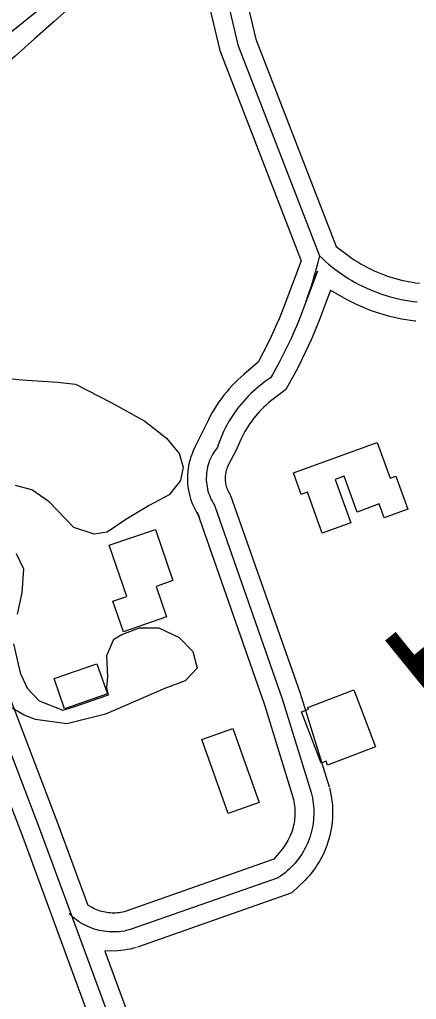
# Model space of a CAD drawing. Extents: x 3477039 to 3515015, y 546746 to 572297.
# Drawn here: x 3485527 to 3485842, y 557139 to 557918 of the extents above; entities that cross this region are included whole.
import ezdxf

# ---------------------------------------------------------------- set-up
doc = ezdxf.new("R2010")
doc.units = 0
for name, color, linetype in [('V-BLDG-OTLN', 7, 'Continuous'), ('V-LEVE-TOET', 7, 'Continuous'), ('V-ROAD-CNTR', 7, 'Continuous'), ('V-SITE-VEGE', 7, 'Continuous'), ('V-SURV-IDEN', 7, 'Continuous')]:
    doc.layers.add(name, color=color, linetype=linetype)

msp = doc.modelspace()

# ---------------------------------------------------------------- linework, layer by layer
at = {"layer": 'V-BLDG-OTLN'}
for points in [[(3485790.04, 557517.64), (3485767.34, 557509.36), (3485755.48, 557541.88), (3485750.65, 557540.12), (3485744.41, 557557.25), (3485810.87, 557581.49), (3485821.19, 557553.19), (3485825.69, 557554.83), (3485835.28, 557528.55), (3485816.47, 557521.7), (3485812.49, 557532.61), (3485794.96, 557526.22), (3485784.61, 557554.62), (3485777.5, 557552.03)], [(3485634.64, 557512.33), (3485648.6, 557471.69), (3485635.17, 557467.08), (3485643.49, 557442.87), (3485609.27, 557431.12), (3485600.92, 557455.43), (3485611.94, 557459.21), (3485598.01, 557499.76)], [(3485554.08, 557393.83), (3485588.13, 557405.72), (3485596.49, 557381.78), (3485562.45, 557369.89)], [(3485792.34, 557384.85), (3485809.69, 557339.71), (3485771.59, 557325.07), (3485770.36, 557328.27), (3485766.44, 557326.77), (3485750.83, 557367.38), (3485756.27, 557369.47), (3485755.76, 557370.8)], [(3485696.29, 557354.2), (3485717.23, 557295.34), (3485692.45, 557286.52), (3485671.51, 557345.38)]]:
    msp.add_lwpolyline(points, close=True, dxfattribs=at)
at = {"layer": 'V-LEVE-TOET'}
msp.add_lwpolyline([(3485335.89, 557752.61), (3485450.33, 557851.82), (3485589.34, 557963.91), (3485712.53, 558059.6), (3485825.84, 558145.15), (3485938.64, 558229.72), (3486035.24, 558306.69), (3486124.88, 558372.01), (3486225.91, 558451.85), (3486325.89, 558525.84), (3486405.71, 558587.38), (3486526.4, 558677.73)], dxfattribs=at)
at = {"layer": 'V-ROAD-CNTR'}
for points in [[(3485704.62, 558034.49), (3485695.36, 558028.01), (3485686.14, 558021.46), (3485676.97, 558014.85), (3485667.85, 558008.17), (3485658.77, 558001.43), (3485649.74, 557994.63), (3485640.76, 557987.76), (3485631.83, 557980.83), (3485622.95, 557973.83), (3485614.11, 557966.78), (3485605.33, 557959.66), (3485596.6, 557952.48), (3485587.92, 557945.23), (3485579.29, 557937.93), (3485570.71, 557930.56), (3485562.19, 557923.14), (3485554.06, 557915.96)], [(3485704.62, 558034.49), (3485695.36, 558028.01), (3485686.14, 558021.46), (3485676.97, 558014.85), (3485667.85, 558008.17), (3485658.77, 558001.43), (3485649.74, 557994.63), (3485640.76, 557987.76), (3485631.83, 557980.83), (3485622.95, 557973.83), (3485614.11, 557966.78), (3485605.33, 557959.66), (3485596.6, 557952.48), (3485587.92, 557945.23), (3485579.29, 557937.93), (3485570.71, 557930.56), (3485562.19, 557923.14), (3485554.07, 557915.96)], [(3485668.05, 558009.35), (3485687.68, 557950.63), (3485700.17, 557897.51), (3485765.05, 557729.81)], [(3485686.33, 558001.97), (3485702.13, 557954.73), (3485714.53, 557901.95), (3485778.28, 557737.18)], [(3485660.5, 557984.64), (3485673.24, 557946.52), (3485685.81, 557893.07), (3485750.54, 557725.73)], [(3485554.06, 557915.96), (3485538.61, 557902.23), (3485523.1, 557888.57), (3485507.53, 557874.96), (3485491.92, 557861.41), (3485476.25, 557847.92), (3485460.53, 557834.5), (3485444.76, 557821.13), (3485428.93, 557807.83), (3485413.06, 557794.59), (3485397.13, 557781.41), (3485393.58, 557778.48)], [(3485554.07, 557915.96), (3485538.61, 557902.23), (3485523.1, 557888.57), (3485507.53, 557874.96), (3485491.92, 557861.41), (3485476.25, 557847.92), (3485460.53, 557834.5), (3485444.76, 557821.13), (3485428.93, 557807.83), (3485413.06, 557794.59), (3485397.13, 557781.41), (3485393.58, 557778.48)], [(3485778.28, 557737.18), (3485788.69, 557729.46), (3485791.04, 557727.8), (3485793.43, 557726.21), (3485795.85, 557724.67), (3485798.31, 557723.2), (3485800.81, 557721.79), (3485803.35, 557720.43), (3485805.91, 557719.15), (3485808.5, 557717.92), (3485811.13, 557716.76), (3485813.78, 557715.67), (3485816.46, 557714.64), (3485819.17, 557713.67), (3485821.89, 557712.78), (3485824.64, 557711.95), (3485827.41, 557711.19), (3485830.2, 557710.5), (3485833, 557709.88), (3485835.82, 557709.32), (3485838.64, 557708.84), (3485841.48, 557708.43), (3485844.41, 557708.07), (3485844.73, 557708.04)], [(3485337.01, 557728.36), (3485345.71, 557736.07), (3485456.03, 557500.96), (3485543.19, 557273.24), (3485647.6, 556989.44), (3485682.98, 556885.11)], [(3485364.06, 557732.28), (3485469.84, 557506.83), (3485557.23, 557278.51), (3485581.03, 557213.83)], [(3485765.05, 557729.81), (3485763.77, 557724.62), (3485762.41, 557719.45), (3485760.98, 557714.31), (3485759.47, 557709.18), (3485757.89, 557704.08), (3485756.23, 557699), (3485754.49, 557693.94), (3485763.5, 557717.57), (3485750.79, 557683.92), (3485748.83, 557678.95), (3485746.79, 557674.01), (3485744.68, 557669.1), (3485742.49, 557664.22), (3485740.24, 557659.38), (3485737.91, 557654.57), (3485735.51, 557649.79), (3485733.04, 557645.06), (3485730.49, 557640.36), (3485727.88, 557635.69), (3485726.23, 557632.83)], [(3485765.05, 557729.81), (3485767.39, 557727.58), (3485769.79, 557725.4), (3485772.24, 557723.28), (3485774.75, 557721.22), (3485777.3, 557719.23), (3485779.9, 557717.3), (3485782.55, 557715.43), (3485785.25, 557713.63), (3485787.99, 557711.9), (3485790.77, 557710.23), (3485793.59, 557708.64), (3485796.45, 557707.11), (3485799.34, 557705.66), (3485802.27, 557704.28), (3485805.24, 557702.97), (3485808.23, 557701.73), (3485811.26, 557700.57), (3485814.31, 557699.48), (3485817.39, 557698.47), (3485820.49, 557697.54), (3485823.62, 557696.68), (3485826.76, 557695.9), (3485829.93, 557695.19), (3485833.11, 557694.57), (3485836.3, 557694.02), (3485839.51, 557693.56), (3485842.72, 557693.17)], [(3485750.54, 557725.73), (3485736.79, 557689.32), (3485734.91, 557684.56), (3485732.96, 557679.83), (3485730.94, 557675.13), (3485728.85, 557670.45), (3485726.69, 557665.81), (3485724.46, 557661.21), (3485716.42, 557645.22)], [(3485340.65, 557711.54), (3485442.21, 557495.08), (3485529.15, 557267.97), (3485633.45, 556984.44), (3485670.19, 556876.11)], [(3485773.86, 557702.56), (3485764.78, 557678.51), (3485762.74, 557673.34), (3485760.61, 557668.19), (3485758.41, 557663.07), (3485756.14, 557657.99), (3485753.79, 557652.94), (3485751.36, 557647.93), (3485748.86, 557642.96), (3485746.28, 557638.02), (3485738.45, 557623.54)], [(3485773.86, 557702.56), (3485786.36, 557695.49), (3485789.55, 557693.79), (3485792.77, 557692.17), (3485796.04, 557690.63), (3485799.34, 557689.17), (3485802.68, 557687.79), (3485806.05, 557686.5), (3485809.45, 557685.29), (3485812.88, 557684.16), (3485816.34, 557683.12), (3485819.82, 557682.16), (3485823.33, 557681.29), (3485826.86, 557680.51), (3485830.4, 557679.82), (3485833.96, 557679.21), (3485837.53, 557678.69), (3485841.04, 557678.26), (3485841.59, 557678.21)], [(3485716.42, 557645.22), (3485704.95, 557635.61), (3485702.5, 557633.43), (3485700.1, 557631.18), (3485697.76, 557628.86), (3485695.5, 557626.49), (3485693.29, 557624.04), (3485691.16, 557621.54), (3485689.1, 557618.98), (3485687.11, 557616.36), (3485685.2, 557613.69), (3485683.36, 557610.97), (3485681.59, 557608.2), (3485679.91, 557605.37), (3485678.3, 557602.51), (3485676.78, 557599.6), (3485666.11, 557577.78)], [(3485726.23, 557632.83), (3485723.84, 557631.24), (3485721.5, 557629.59), (3485719.2, 557627.87), (3485716.95, 557626.09), (3485714.75, 557624.25), (3485712.61, 557622.35), (3485710.51, 557620.38), (3485708.48, 557618.36), (3485706.5, 557616.29), (3485704.58, 557614.16), (3485702.72, 557611.97), (3485700.92, 557609.74), (3485699.18, 557607.45), (3485697.51, 557605.12), (3485695.9, 557602.75), (3485694.36, 557600.33), (3485692.89, 557597.86), (3485691.49, 557595.36), (3485690.16, 557592.82), (3485688.9, 557590.24), (3485687.71, 557587.63), (3485686.6, 557584.99), (3485685.56, 557582.31), (3485684.59, 557579.61), (3485683.94, 557577.64)], [(3485738.45, 557623.54), (3485728.35, 557615.98), (3485726.43, 557614.46), (3485724.55, 557612.89), (3485722.71, 557611.26), (3485720.93, 557609.59), (3485719.19, 557607.86), (3485717.5, 557606.09), (3485715.86, 557604.27), (3485714.27, 557602.4), (3485712.73, 557600.49), (3485711.25, 557598.54), (3485709.82, 557596.55), (3485708.45, 557594.52), (3485707.13, 557592.45), (3485705.88, 557590.35), (3485704.68, 557588.21), (3485703.54, 557586.04), (3485702.47, 557583.84), (3485701.45, 557581.61), (3485698.87, 557575.5)], [(3485666.11, 557577.78), (3485664.69, 557574.77), (3485663.76, 557572.51), (3485662.92, 557570.22), (3485662.2, 557567.89), (3485661.57, 557565.53), (3485661.06, 557563.14), (3485660.65, 557560.73), (3485660.36, 557558.31), (3485660.18, 557555.87), (3485660.1, 557553.43), (3485660.14, 557551), (3485660.29, 557548.56), (3485660.55, 557546.13), (3485660.92, 557543.72), (3485661.4, 557541.32), (3485661.98, 557538.96), (3485662.68, 557536.62), (3485663.48, 557534.31), (3485664.38, 557532.04), (3485665.39, 557529.82), (3485666.5, 557527.64), (3485667.7, 557525.52), (3485668.95, 557523.53), (3485669.59, 557522.58)], [(3485683.94, 557577.64), (3485682.85, 557576.26), (3485681.83, 557574.83), (3485680.87, 557573.36), (3485679.98, 557571.84), (3485679.16, 557570.28), (3485678.41, 557568.69), (3485677.74, 557567.07), (3485677.14, 557565.42), (3485676.61, 557563.74), (3485676.17, 557562.04), (3485675.8, 557560.32), (3485675.5, 557558.58), (3485675.29, 557556.84), (3485675.16, 557555.08), (3485675.11, 557553.33), (3485675.13, 557551.57), (3485675.24, 557549.81), (3485675.43, 557548.06), (3485675.69, 557546.33), (3485676.04, 557544.6), (3485676.46, 557542.89), (3485676.96, 557541.21), (3485677.54, 557539.55), (3485678.19, 557537.91), (3485678.91, 557536.31), (3485679.71, 557534.74), (3485680.58, 557533.21), (3485681.51, 557531.72), (3485682.01, 557530.99)], [(3485698.87, 557575.5), (3485692.59, 557563.59), (3485692.13, 557562.62), (3485691.72, 557561.63), (3485691.35, 557560.62), (3485691.03, 557559.59), (3485690.76, 557558.55), (3485690.53, 557557.49), (3485690.35, 557556.43), (3485690.22, 557555.37), (3485690.14, 557554.3), (3485690.11, 557553.22), (3485690.13, 557552.14), (3485690.19, 557551.07), (3485690.31, 557550), (3485690.47, 557548.93), (3485690.68, 557547.88), (3485690.94, 557546.83), (3485691.25, 557545.8), (3485691.6, 557544.78), (3485692, 557543.78), (3485692.44, 557542.8), (3485692.93, 557541.85), (3485693.46, 557540.91), (3485694.08, 557539.92), (3485694.43, 557539.4)], [(3485694.43, 557539.4), (3485749.8, 557382.37), (3485772.78, 557307.72)], [(3485682.01, 557530.99), (3485735.55, 557377.69), (3485758.44, 557303.31)], [(3485667.85, 557526.04), (3485721.3, 557373.01), (3485744.11, 557298.9)], [(3485758.44, 557303.31), (3485758.98, 557301.16), (3485759.45, 557299), (3485759.83, 557296.81), (3485760.13, 557294.62), (3485760.36, 557292.42), (3485760.5, 557290.21), (3485760.57, 557287.99), (3485760.55, 557285.78), (3485760.46, 557283.57), (3485760.28, 557281.36), (3485760.03, 557279.16), (3485759.69, 557276.97), (3485759.28, 557274.79), (3485758.79, 557272.63), (3485758.22, 557270.49), (3485757.58, 557268.37), (3485756.86, 557266.28), (3485756.06, 557264.21), (3485755.19, 557262.17), (3485754.24, 557260.17), (3485753.23, 557258.2), (3485752.14, 557256.27), (3485750.99, 557254.38), (3485749.76, 557252.54), (3485748.48, 557250.73), (3485747.12, 557248.98), (3485745.71, 557247.28), (3485744.23, 557245.62), (3485742.7, 557244.03), (3485741.11, 557242.49), (3485739.46, 557241), (3485737.76, 557239.58), (3485736.02, 557238.22), (3485734.22, 557236.93), (3485732.38, 557235.69), (3485732.29, 557235.64)], [(3485772.99, 557306.97), (3485773.6, 557304.55), (3485774.17, 557301.86), (3485774.65, 557299.14), (3485775.03, 557296.41), (3485775.31, 557293.67), (3485775.49, 557290.92), (3485775.57, 557288.16), (3485775.55, 557285.41), (3485775.43, 557282.65), (3485775.21, 557279.9), (3485774.9, 557277.16), (3485774.48, 557274.44), (3485773.97, 557271.73), (3485773.36, 557269.04), (3485772.65, 557266.38), (3485771.85, 557263.74), (3485770.95, 557261.13), (3485769.96, 557258.56), (3485768.87, 557256.03), (3485767.7, 557253.53), (3485766.43, 557251.08), (3485765.08, 557248.68), (3485763.64, 557246.33), (3485762.12, 557244.03), (3485760.52, 557241.79), (3485758.84, 557239.61), (3485757.08, 557237.48), (3485755.24, 557235.43), (3485753.33, 557233.44), (3485743.12, 557223.54)], [(3485743.9, 557299.65), (3485744.37, 557297.77), (3485744.72, 557296.14), (3485745.01, 557294.49), (3485745.24, 557292.83), (3485745.41, 557291.16), (3485745.52, 557289.5), (3485745.57, 557287.82), (3485745.55, 557286.15), (3485745.48, 557284.48), (3485745.35, 557282.81), (3485745.16, 557281.15), (3485744.91, 557279.49), (3485744.59, 557277.85), (3485744.22, 557276.22), (3485743.79, 557274.6), (3485743.31, 557273), (3485742.76, 557271.42), (3485742.16, 557269.86), (3485741.5, 557268.32), (3485740.79, 557266.81), (3485740.02, 557265.32), (3485739.2, 557263.86), (3485738.33, 557262.44), (3485737.41, 557261.04), (3485736.43, 557259.68), (3485735.41, 557258.35), (3485728.7, 557250.27)], [(3485728.7, 557250.27), (3485610.55, 557208.77)], [(3485732.29, 557235.64), (3485615.52, 557194.61)], [(3485743.12, 557223.54), (3485620.49, 557180.46)], [(3485611.48, 557209.06), (3485609.85, 557208.6), (3485608.5, 557208.28), (3485607.13, 557208.02), (3485605.76, 557207.81), (3485604.38, 557207.65), (3485602.99, 557207.55), (3485601.6, 557207.51), (3485600.21, 557207.52), (3485598.82, 557207.59), (3485597.44, 557207.71), (3485596.06, 557207.89), (3485594.69, 557208.12), (3485593.33, 557208.41), (3485591.99, 557208.75), (3485590.66, 557209.15), (3485589.34, 557209.6), (3485588.04, 557210.1), (3485586.77, 557210.66), (3485585.52, 557211.26), (3485584.29, 557211.91), (3485581.03, 557213.83)], [(3485615.52, 557194.61), (3485613.6, 557194.08), (3485611.66, 557193.62), (3485609.71, 557193.24), (3485607.74, 557192.94), (3485605.76, 557192.71), (3485603.77, 557192.57), (3485601.78, 557192.51), (3485599.79, 557192.52), (3485597.8, 557192.62), (3485595.81, 557192.8), (3485593.84, 557193.05), (3485591.87, 557193.39), (3485589.92, 557193.8), (3485587.99, 557194.29), (3485586.08, 557194.86), (3485584.2, 557195.51), (3485582.34, 557196.23), (3485580.51, 557197.02), (3485578.72, 557197.89), (3485576.96, 557198.82), (3485575.24, 557199.83), (3485573.57, 557200.91), (3485571.94, 557202.05), (3485570.35, 557203.26), (3485568.82, 557204.53), (3485567.33, 557205.86), (3485566.23, 557206.92)], [(3485619.56, 557180.17), (3485617.35, 557179.55), (3485614.83, 557178.95), (3485612.28, 557178.46), (3485609.71, 557178.06), (3485607.14, 557177.77), (3485604.55, 557177.59), (3485594.48, 557177.27)], [(3485594.48, 557177.27), (3485661.74, 556994.44), (3485695.76, 556894.11)]]:
    msp.add_lwpolyline(points, dxfattribs=at)
at = {"layer": 'V-SITE-VEGE'}
for points in [[(3485499.59, 557634.12), (3485528.81, 557631.17), (3485556.85, 557629.4), (3485571.06, 557627.73), (3485599.42, 557613.32), (3485626.19, 557598.52), (3485643.49, 557584.98), (3485653.68, 557572.66), (3485656.77, 557561.97), (3485654.73, 557551.32), (3485645.56, 557539.92), (3485629.71, 557531.33), (3485611.06, 557520.39), (3485596.37, 557510.21), (3485586.09, 557508.7), (3485569.93, 557513.94), (3485550.3, 557534.22), (3485536.54, 557543.79), (3485523.52, 557547.43)], [(3485523.96, 557493.3), (3485529.8, 557481.01), (3485528.5, 557462.05), (3485524.83, 557445.08)], [(3485521.91, 557421.4), (3485527.29, 557398.44), (3485532.74, 557386.16), (3485542.16, 557376.22), (3485561.08, 557368.75), (3485569.91, 557371.37), (3485597.37, 557380.95), (3485596.15, 557386.56), (3485596.81, 557395.22), (3485596.13, 557412.22), (3485601.54, 557425.12), (3485607.91, 557428.79), (3485622.05, 557434.16), (3485637.37, 557434.08), (3485653.52, 557426.47), (3485664.51, 557415.33), (3485667.98, 557402.27), (3485658.43, 557392.06), (3485642.59, 557386.23), (3485595.04, 557365.6), (3485564.17, 557357.9), (3485539.3, 557361.22), (3485530.23, 557364.84), (3485519.6, 557371.23)]]:
    msp.add_lwpolyline(points, dxfattribs=at)

# ---------------------------------------------------------------- texts
at = {"layer": 'V-SURV-IDEN'}
msp.add_text('1535+72.4', height=100, rotation=309.14952, dxfattribs=at).set_placement((3485810.82, 557432))

doc.saveas('drawing.dxf')
